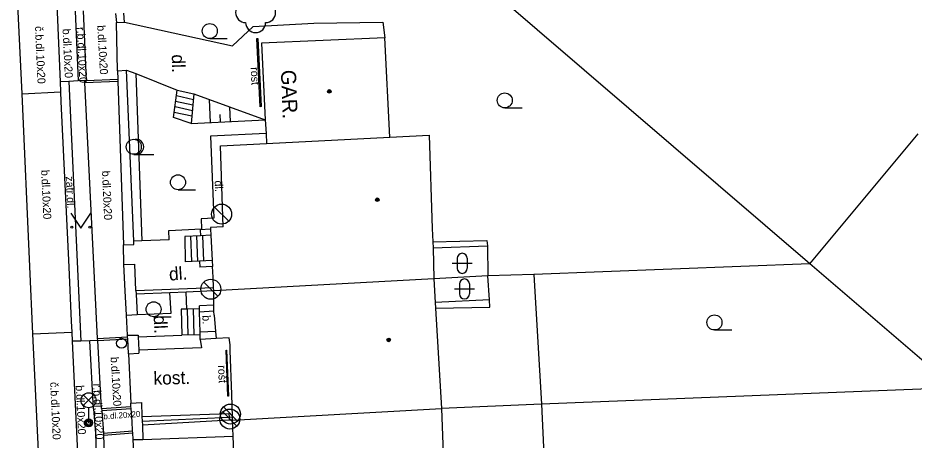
# Model space of a CAD drawing. Extents: x -600309 to -598967, y -1161267 to -1160292.
# Drawn here: x -599772.51 to -599727.72, y -1160488.76 to -1160467.69 of the extents above; entities that cross this region are included whole.
import ezdxf

# ---------------------------------------------------------------- set-up
doc = ezdxf.new("R2010")
doc.units = 0
for name, color, linetype in [('Level 10', 7, 'Continuous'), ('Level 11', 7, 'Continuous'), ('Level 14', 7, 'Continuous'), ('Level 15', 7, 'Continuous'), ('Level 21', 7, 'Continuous'), ('Level 22', 7, 'Continuous'), ('Level 24', 7, 'Continuous'), ('Level 27', 7, 'Continuous'), ('Level 31', 7, 'Continuous'), ('Level 33', 7, 'Continuous'), ('Level 36', 7, 'Continuous'), ('Level 39', 7, 'Continuous'), ('Level 40', 7, 'Continuous'), ('Level 41', 7, 'Continuous'), ('Level 42', 7, 'Continuous'), ('Level 5', 7, 'Continuous'), ('Level 51', 7, 'Continuous'), ('Level 7', 7, 'Continuous'), ('Level 8', 7, 'Continuous')]:
    doc.layers.add(name, color=color, linetype=linetype)

msp = doc.modelspace()

# ---------------------------------------------------------------- linework, layer by layer
at = {"layer": 'Level 10'}
for points in [[(-599770.57, -1160466.93), (-599770.55, -1160467.39), (-599770.4, -1160470.87), (-599770.38, -1160471.38)], [(-599770.38, -1160471.38), (-599770.37, -1160471.85)], [(-599770.37, -1160471.85), (-599769.96, -1160480.13), (-599769.85, -1160482.83), (-599769.82, -1160483.38)], [(-599769.82, -1160483.38), (-599769.8, -1160483.83)], [(-599769.8, -1160483.83), (-599769.42, -1160491.85), (-599769.42, -1160492.31)]]:
    msp.add_lwpolyline(points, dxfattribs=at)
at = {"layer": 'Level 11'}
for points in [[(-599772.29, -1160471.47), (-599772.51, -1160467.03)], [(-599769.65, -1160467.35), (-599769.5, -1160470.83)], [(-599769.25, -1160467.33), (-599769.1, -1160470.81)], [(-599767.19, -1160467.9), (-599761.78, -1160469.08)], [(-599760.75, -1160468.12), (-599757.73, -1160467.95)], [(-599757.73, -1160467.95), (-599754.27, -1160467.9), (-599754.18, -1160468.67)], [(-599761.78, -1160469.08), (-599760.75, -1160468.12)], [(-599760.36, -1160472.11), (-599760.41, -1160472.12), (-599760.57, -1160468.71), (-599760.52, -1160468.71)], [(-599767.09, -1160470.3), (-599766.61, -1160470.46), (-599764.55, -1160471.29)], [(-599769.96, -1160470.85), (-599770.4, -1160470.87)], [(-599769.16, -1160470.81), (-599769.5, -1160470.83), (-599769.96, -1160470.85)], [(-599769.96, -1160470.85), (-599769.37, -1160483.82)], [(-599769.16, -1160470.81), (-599769.1, -1160470.81), (-599767.52, -1160470.74)], [(-599768.52, -1160483.79), (-599768.53, -1160483.69), (-599768.72, -1160479.97), (-599769.16, -1160470.91), (-599769.16, -1160470.81)], [(-599769.16, -1160470.91), (-599767.52, -1160470.84)], [(-599772.29, -1160471.47), (-599770.38, -1160471.38)], [(-599771.77, -1160483.45), (-599771.92, -1160480.09), (-599772.29, -1160471.47)], [(-599764.74, -1160472.66), (-599764.55, -1160471.29)], [(-599764.55, -1160471.29), (-599763.72, -1160471.47)], [(-599763.72, -1160471.47), (-599763.85, -1160472.96)], [(-599764.63, -1160471.84), (-599763.77, -1160472.02)], [(-599764.59, -1160471.56), (-599763.74, -1160471.75)], [(-599764.7, -1160472.39), (-599763.82, -1160472.58)], [(-599764.66, -1160472.11), (-599763.79, -1160472.3)], [(-599763.85, -1160472.96), (-599764.74, -1160472.66)], [(-599760.11, -1160473.45), (-599762.89, -1160473.58)], [(-599762.89, -1160473.58), (-599762.72, -1160477.68)], [(-599762.72, -1160477.68), (-599763.36, -1160477.71)], [(-599763.36, -1160477.71), (-599763.34, -1160478.22)], [(-599764.97, -1160478.3), (-599763.34, -1160478.22)], [(-599762.89, -1160478.23), (-599763.4, -1160478.26)], [(-599764.95, -1160478.76), (-599764.97, -1160478.3)], [(-599763.39, -1160478.56), (-599764.17, -1160478.59)], [(-599764.17, -1160478.59), (-599764.16, -1160479.87)], [(-599763.82, -1160479.85), (-599763.87, -1160478.58)], [(-599763.52, -1160479.84), (-599763.57, -1160478.57)], [(-599763.22, -1160479.82), (-599763.27, -1160478.56)], [(-599764.95, -1160478.76), (-599766.31, -1160478.81), (-599766.72, -1160478.83)], [(-599763.44, -1160479.83), (-599764.16, -1160479.87)], [(-599762.79, -1160480.1), (-599763.42, -1160480.13)], [(-599764.85, -1160482.42), (-599764.91, -1160481.41)], [(-599764.07, -1160482.22), (-599764.11, -1160481.37)], [(-599763.44, -1160482.2), (-599764.07, -1160482.22), (-599764.35, -1160482.23)], [(-599764.35, -1160482.23), (-599764.32, -1160483.53)], [(-599764.05, -1160482.22), (-599764.02, -1160483.52)], [(-599763.75, -1160482.21), (-599763.72, -1160483.52)], [(-599762.72, -1160482.02), (-599763.44, -1160482.06)], [(-599763.43, -1160482.37), (-599763.44, -1160482.2), (-599763.44, -1160482.06)], [(-599766.55, -1160482.49), (-599764.85, -1160482.42)], [(-599762.72, -1160482.33), (-599763.43, -1160482.37)], [(-599763.41, -1160483.38), (-599763.43, -1160482.37)], [(-599771.77, -1160483.45), (-599769.82, -1160483.38)], [(-599771.33, -1160492.41), (-599771.77, -1160483.45)], [(-599768.53, -1160483.69), (-599767.03, -1160483.61)], [(-599766.5, -1160483.6), (-599764.32, -1160483.53)], [(-599763.41, -1160483.51), (-599764.32, -1160483.53)], [(-599762.63, -1160483.34), (-599763.41, -1160483.38)], [(-599763.4, -1160483.74), (-599763.41, -1160483.51), (-599763.41, -1160483.38)], [(-599769.37, -1160483.82), (-599769.8, -1160483.83)], [(-599768.52, -1160483.79), (-599768.92, -1160483.8), (-599769.37, -1160483.82)], [(-599768.73, -1160487.2), (-599768.92, -1160483.8)], [(-599768.52, -1160483.79), (-599767.02, -1160483.71)], [(-599768.33, -1160487.18), (-599768.52, -1160483.79)], [(-599762.6, -1160483.69), (-599763.4, -1160483.74)], [(-599763.4, -1160483.74), (-599763.33, -1160484.15)], [(-599763.33, -1160484.15), (-599766.47, -1160484.28)], [(-599761.98, -1160486.57), (-599762.02, -1160486.57), (-599762.11, -1160484.27), (-599762.08, -1160484.27)], [(-599768.73, -1160487.2), (-599768.64, -1160488.43), (-599768.51, -1160491.81)], [(-599768.33, -1160487.18), (-599766.86, -1160487.08)], [(-599768.33, -1160487.18), (-599768.32, -1160487.28), (-599768.24, -1160488.41), (-599768.24, -1160488.51), (-599768.11, -1160491.79)], [(-599768.32, -1160487.28), (-599766.85, -1160487.18)], [(-599766.31, -1160487.59), (-599761.97, -1160487.44)], [(-599761.97, -1160487.44), (-599761.96, -1160487.61)], [(-599761.96, -1160487.61), (-599761.95, -1160487.77)], [(-599768.24, -1160488.41), (-599766.78, -1160488.3)], [(-599768.24, -1160488.51), (-599766.77, -1160488.4)], [(-599766.26, -1160488.73), (-599761.75, -1160488.57)]]:
    msp.add_lwpolyline(points, dxfattribs=at)
at = {"layer": 'Level 14'}
for points in [[(-599763.72, -1160471.47), (-599760.15, -1160472.77)], [(-599763.85, -1160472.96), (-599760.15, -1160472.77)]]:
    msp.add_lwpolyline(points, dxfattribs=at)
at = {"layer": 'Level 15'}
for points in [[(-599762.88, -1160472.91), (-599762.94, -1160471.76)], [(-599761.88, -1160472.86), (-599761.92, -1160472.14)], [(-599762.38, -1160472.88), (-599762.4, -1160472.51)]]:
    msp.add_lwpolyline(points, dxfattribs=at)
at = {"layer": 'Level 21'}
msp.add_lwpolyline([(-599766.61, -1160470.46), (-599766.31, -1160478.81)], dxfattribs=at)
at = {"layer": 'Level 22'}
for centre, start, end in [((-599761.13, -1160467.42), 90, 270), ((-599760.13, -1160467.42), 270, 90), ((-599760.63, -1160467.92), 180, 0)]:
    msp.add_arc(centre, 0.5, start, end, dxfattribs=at)
at = {"layer": 'Level 24'}
for points in [[(-599760.52, -1160468.71), (-599760.36, -1160472.11)], [(-599762.08, -1160484.27), (-599761.98, -1160486.57)]]:
    msp.add_lwpolyline(points, dxfattribs=at)
at = {"layer": 'Level 27'}
for p, q in [((-599761.977, -1160477.834), (-599762.684, -1160477.127)), ((-599762.517, -1160481.584), (-599763.224, -1160480.877)), ((-599761.537, -1160487.814), (-599762.244, -1160487.107)), ((-599761.567, -1160488.064), (-599762.274, -1160487.357))]:
    msp.add_line(p, q, dxfattribs=at)
for centre in [(-599762.33, -1160477.48), (-599762.87, -1160481.23), (-599761.92, -1160487.71), (-599761.89, -1160487.46)]:
    msp.add_circle(centre, 0.5, dxfattribs=at)
at = {"layer": 'Level 31'}
msp.add_circle((-599767.33, -1160483.93), 0.25, dxfattribs=at)
at = {"layer": 'Level 33'}
for p, q in [((-599769.245, -1160487.04), (-599768.715, -1160486.51)), ((-599769.245, -1160486.51), (-599768.715, -1160487.04)), ((-599768.98, -1160487.15), (-599768.98, -1160487.9))]:
    msp.add_line(p, q, dxfattribs=at)
for centre, radius in [((-599768.98, -1160486.775), 0.375), ((-599768.98, -1160487.9), 0.2), ((-599768.98, -1160487.9), 0.1445), ((-599768.98, -1160487.9), 0.0876)]:
    msp.add_circle(centre, radius, dxfattribs=at)
at = {"layer": 'Level 36'}
for p, q in [((-599762.92, -1160468.715), (-599762.045, -1160468.715)), ((-599748.18, -1160472.175), (-599747.305, -1160472.175)), ((-599766.72, -1160474.495), (-599765.72, -1160474.495)), ((-599764.51, -1160476.265), (-599763.635, -1160476.265)), ((-599750.806, -1160479.936), (-599749.806, -1160479.936)), ((-599750.556, -1160479.686), (-599750.556, -1160480.186)), ((-599750.056, -1160479.686), (-599750.056, -1160480.186)), ((-599750.696, -1160481.2159), (-599749.696, -1160481.2159)), ((-599750.446, -1160480.9659), (-599750.446, -1160481.4659)), ((-599749.946, -1160480.9659), (-599749.946, -1160481.4659)), ((-599765.73, -1160482.605), (-599764.855, -1160482.605)), ((-599737.7, -1160483.265), (-599736.825, -1160483.265))]:
    msp.add_line(p, q, dxfattribs=at)
msp.add_lwpolyline([(-599769.87, -1160477.43), (-599769.37, -1160478.18), (-599768.87, -1160477.43)], dxfattribs=at)
for centre, radius in [((-599762.9201, -1160468.3399), 0.375), ((-599748.1801, -1160471.7999), 0.375), ((-599766.72, -1160474.1196), 0.375), ((-599764.5101, -1160475.8899), 0.375), ((-599769.8202, -1160478.1298), 0.05), ((-599768.9208, -1160478.1298), 0.05), ((-599765.7301, -1160482.2299), 0.375), ((-599737.7001, -1160482.8899), 0.375)]:
    msp.add_circle(centre, radius, dxfattribs=at)
for centre, radius, start, end in [((-599766.595, -1160474.1196), 0.375, 260.40593, 99.59407), ((-599750.3057, -1160479.6863), 0.25, 0, 180), ((-599750.3057, -1160480.1863), 0.25, 180, 0), ((-599750.1957, -1160480.9662), 0.25, 0, 180), ((-599750.1957, -1160481.4662), 0.25, 180, 0)]:
    msp.add_arc(centre, radius, start, end, dxfattribs=at)
at = {"layer": 'Level 39'}
for centre, radius in [((-599756.95, -1160471.35), 0.09), ((-599756.95, -1160471.35), 0.0398), ((-599754.55, -1160476.76), 0.09), ((-599754.55, -1160476.76), 0.0398), ((-599753.98, -1160483.76), 0.09), ((-599753.98, -1160483.76), 0.0398)]:
    msp.add_circle(centre, radius, dxfattribs=at)
at = {"layer": 'Level 5'}
for points in [[(-599754.18, -1160468.67), (-599760.34, -1160468.95)], [(-599753.92, -1160473.64), (-599754.18, -1160468.67)], [(-599760.34, -1160468.95), (-599760.15, -1160472.77), (-599760.11, -1160473.45), (-599760.08, -1160473.95)], [(-599760.08, -1160473.95), (-599753.92, -1160473.64)], [(-599753.92, -1160473.64), (-599751.96, -1160473.54)], [(-599751.96, -1160473.54), (-599751.81, -1160478.19)], [(-599762.39, -1160474.07), (-599760.08, -1160473.95)], [(-599762.25, -1160478.11), (-599762.39, -1160474.07)], [(-599762.25, -1160478.11), (-599762.89, -1160478.14)], [(-599762.89, -1160478.14), (-599762.89, -1160478.23), (-599762.87, -1160478.53), (-599762.81, -1160479.8), (-599762.79, -1160480.1)], [(-599751.81, -1160478.19), (-599751.77, -1160478.87)], [(-599751.77, -1160478.87), (-599751.76, -1160479.17)], [(-599751.76, -1160479.17), (-599751.73, -1160480.71)], [(-599762.75, -1160480.62), (-599762.79, -1160480.1)], [(-599762.7199, -1160481.31), (-599762.73, -1160481.15), (-599762.75, -1160480.62)], [(-599751.73, -1160480.71), (-599762.7199, -1160481.31)], [(-599751.73, -1160480.71), (-599751.6599, -1160481.9)], [(-599762.7199, -1160482.23), (-599762.72, -1160482.02), (-599762.7199, -1160481.31)], [(-599762.71, -1160482.53), (-599762.72, -1160482.33), (-599762.7199, -1160482.23)], [(-599751.6599, -1160481.9), (-599751.65, -1160482.17)], [(-599751.65, -1160482.17), (-599751.35, -1160487.19)], [(-599762.71, -1160482.53), (-599762.63, -1160483.34), (-599762.6, -1160483.69)], [(-599761.95, -1160483.65), (-599762.6, -1160483.69)], [(-599761.9099, -1160484.01), (-599761.95, -1160483.65)], [(-599761.78, -1160487.76), (-599761.79, -1160487.6), (-599761.82, -1160486.49), (-599761.9, -1160484.29), (-599761.9099, -1160484.01)], [(-599761.78, -1160487.76), (-599751.35, -1160487.19)], [(-599751.35, -1160487.19), (-599751.19, -1160491.25)], [(-599761.63, -1160491.73), (-599761.65, -1160491.14), (-599761.75, -1160488.57), (-599761.78, -1160487.76)]]:
    msp.add_lwpolyline(points, dxfattribs=at)
at = {"layer": 'Level 51'}
for points in [[(-599732.93, -1160479.96), (-599748.8, -1160466.35)], [(-599732.93, -1160479.96), (-599727.52, -1160473.4699)], [(-599751.77, -1160478.87), (-599749.07, -1160478.8)], [(-599751.76, -1160479.17), (-599749.05, -1160479.06)], [(-599749.07, -1160478.8), (-599749.05, -1160479.06)], [(-599749.05, -1160479.06), (-599749.02, -1160480.56)], [(-599732.93, -1160479.96), (-599746.73, -1160480.5)], [(-599725.71, -1160486.1599), (-599732.93, -1160479.96)], [(-599746.73, -1160480.5), (-599749.02, -1160480.56)], [(-599746.73, -1160480.5), (-599746.35, -1160486.96)], [(-599749.02, -1160480.56), (-599751.73, -1160480.71)], [(-599748.95, -1160481.76), (-599749.02, -1160480.56)], [(-599748.95, -1160481.76), (-599751.6599, -1160481.9)], [(-599748.92, -1160482.12), (-599748.95, -1160481.76)], [(-599751.65, -1160482.17), (-599748.92, -1160482.12)], [(-599725.71, -1160486.1599), (-599746.35, -1160486.96)], [(-599746.35, -1160486.96), (-599751.35, -1160487.19)], [(-599746.35, -1160486.96), (-599746.04, -1160493.4099)]]:
    msp.add_lwpolyline(points, dxfattribs=at)
at = {"layer": 'Level 7'}
for points in [[(-599767.64, -1160467.47), (-599767.59, -1160467.92)], [(-599767.19, -1160467.9), (-599767.21, -1160467.44)], [(-599767.59, -1160467.92), (-599767.19, -1160467.9)], [(-599767.54, -1160470.32), (-599767.09, -1160470.3)], [(-599767.54, -1160470.32), (-599767.52, -1160470.74)], [(-599766.71, -1160478.99), (-599766.72, -1160478.83), (-599767.09, -1160470.3)], [(-599767.52, -1160470.74), (-599767.52, -1160470.84), (-599767.24, -1160479.01)], [(-599763.4, -1160478.26), (-599763.39, -1160478.56)], [(-599762.87, -1160478.53), (-599763.39, -1160478.56)], [(-599767.24, -1160479.01), (-599766.71, -1160478.99)], [(-599767.21, -1160479.99), (-599766.67, -1160479.97)], [(-599767.09, -1160482.52), (-599767.15, -1160481.31), (-599767.21, -1160479.99)], [(-599766.61, -1160481.29), (-599766.67, -1160479.97)], [(-599762.81, -1160479.8), (-599763.44, -1160479.83)], [(-599763.44, -1160479.83), (-599763.42, -1160480.13)], [(-599766.61, -1160481.29), (-599762.73, -1160481.15)], [(-599766.61, -1160481.29), (-599766.6, -1160481.48)], [(-599762.7199, -1160481.31), (-599764.11, -1160481.37), (-599764.91, -1160481.41), (-599766.6, -1160481.48)], [(-599766.6, -1160481.48), (-599766.55, -1160482.49)], [(-599767.09, -1160482.52), (-599766.55, -1160482.49)], [(-599767.03, -1160483.52), (-599766.5, -1160483.52)], [(-599766.98, -1160484.45), (-599767.02, -1160483.71), (-599767.03, -1160483.61), (-599767.03, -1160483.52)], [(-599766.5, -1160483.52), (-599766.5, -1160483.6), (-599766.47, -1160484.28), (-599766.46, -1160484.43)], [(-599766.98, -1160484.45), (-599766.46, -1160484.43)], [(-599766.87, -1160486.91), (-599766.34, -1160486.89)], [(-599766.75, -1160488.74), (-599766.77, -1160488.4), (-599766.78, -1160488.3), (-599766.8, -1160487.83), (-599766.85, -1160487.18), (-599766.86, -1160487.08), (-599766.87, -1160486.91)], [(-599766.34, -1160486.89), (-599766.31, -1160487.59), (-599766.3, -1160487.81), (-599766.29, -1160488.01)], [(-599766.3, -1160487.81), (-599761.96, -1160487.61)], [(-599761.96, -1160487.61), (-599761.79, -1160487.6)], [(-599761.78, -1160487.76), (-599761.95, -1160487.77), (-599766.29, -1160488.01)], [(-599766.29, -1160488.01), (-599766.26, -1160488.73)], [(-599766.75, -1160488.74), (-599766.26, -1160488.73)]]:
    msp.add_lwpolyline(points, dxfattribs=at)
at = {"layer": 'Level 8'}
for points in [[(-599767.54, -1160470.32), (-599767.59, -1160467.92)], [(-599767.21, -1160479.99), (-599767.24, -1160479.01)], [(-599767.03, -1160483.52), (-599767.09, -1160482.52)], [(-599766.98, -1160484.45), (-599766.87, -1160486.91)], [(-599766.62, -1160491.27), (-599766.75, -1160488.74)]]:
    msp.add_lwpolyline(points, dxfattribs=at)

# ---------------------------------------------------------------- texts
at = {"layer": 'Level 40'}
for s, height, rotation, p in [('č.b.dl.10x20', 0.400002, 272.66055, (-599771.66, -1160468.1)), ('b.dl.10x20', 0.4, 272.78029, (-599770.28, -1160468.23)), ('r.b.dl.10x20', 0.399942, 272.78029, (-599769.57, -1160468.15)), ('b.dl.10x20', 0.39997, 273.37911, (-599768.55, -1160468.06)), ('dl.', 0.65, 271.14576, (-599764.82, -1160469.51)), ('b.dl.10x20', 0.4, 272.66055, (-599771.35, -1160475.28)), ('b.dl.20x20', 0.4, 272.66055, (-599768.31, -1160475.32)), ('zatr.dl.', 0.4, 272.66055, (-599770.12, -1160475.6)), ('dl.', 0.4, 272.4036, (-599762.68, -1160475.81)), ('dl.', 0.65, 3.90682, (-599764.94, -1160480.8)), ('dl.', 0.65, 272.83411, (-599765.73, -1160482.55)), ('b.', 0.4, 271.36393, (-599763.29, -1160482.53)), ('b.dl.10x20', 0.39997, 273.37911, (-599767.88, -1160484.62)), ('kost.', 0.65, 1.40968, (-599765.73, -1160486)), ('č.b.dl.10x20', 0.400002, 272.66055, (-599770.9, -1160485.87)), ('b.dl.10x20', 0.4, 272.66055, (-599769.62, -1160486.03)), ('r.b.dl.10x20', 0.399954, 273.00605, (-599768.76, -1160485.95)), ('b.dl.20x20', 0.3, 4, (-599768.23, -1160487.73))]:
    msp.add_text(s, height=height, rotation=rotation, dxfattribs=at).set_placement(p)
at = {"layer": 'Level 41'}
msp.add_text('GAR.', height=0.75, rotation=272.27696, dxfattribs=at).set_placement((-599759.37, -1160470.29))
at = {"layer": 'Level 42'}
for rotation, p in [(272.69428, (-599760.88, -1160470.15)), (272.48955, (-599762.51, -1160485.03))]:
    msp.add_text('rošt', height=0.4, rotation=rotation, dxfattribs=at).set_placement(p)

doc.saveas('drawing.dxf')
